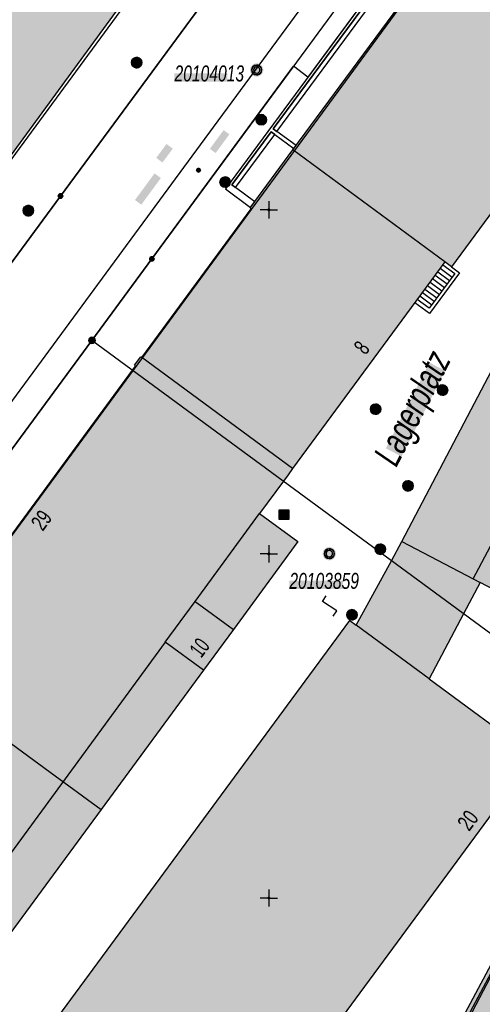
# Model space of a CAD drawing. Header units: metres. Extents: x 2695560 to 2696939, y 1260491 to 1262050.
# Tile 746 of 1005: x 2696358 to 2696391, y 1261192 to 1261264. Entities that reach past the tile are written whole.
import ezdxf

# ---------------------------------------------------------------- set-up
doc = ezdxf.new("R2010")
doc.units = ezdxf.units.M
doc.linetypes.add('AUSGEZOGEN', pattern=[0])
for name, color, linetype in [('XR$1$AV_Flächen (EO)', 7, 'AUSGEZOGEN'), ('XR$1$AV_Gebäudeflächen (BB)', 7, 'AUSGEZOGEN'), ('XR$1$AV_Gebäudeflächen ut.', 7, 'AUSGEZOGEN'), ('XR$1$AV_Grenzpunkte', 7, 'AUSGEZOGEN'), ('XR$1$AV_Haus-Nr.', 7, 'AUSGEZOGEN'), ('XR$1$AV_Koordinatennetzpunkte', 7, 'AUSGEZOGEN'), ('XR$1$AV_Lagefixpunkt-Nr.', 7, 'AUSGEZOGEN'), ('XR$1$AV_Lagefixpunkte', 7, 'AUSGEZOGEN'), ('XR$1$AV_Linien (BB)', 7, 'AUSGEZOGEN'), ('XR$1$AV_Linien (EO)', 7, 'AUSGEZOGEN'), ('XR$1$AV_Strassennamen', 7, 'AUSGEZOGEN'), ('XR$1$AW_LK_Schachtdeckel', 24, 'AUSGEZOGEN'), ('XR$1$AW_LK_Zwischenpunkt', 24, 'AUSGEZOGEN'), ('XR$1$EW_LK_Knoten', 1, 'AUSGEZOGEN'), ('XR$1$Liegenschaftsgrenzen', 7, 'AUSGEZOGEN'), ('XR$1$PFAV', 255, 'AUSGEZOGEN'), ('XR$1$PFAW', 255, 'AUSGEZOGEN'), ('XR$1$PFEW', 255, 'AUSGEZOGEN'), ('XR$1$PFWA', 255, 'AUSGEZOGEN'), ('XR$1$PFWFM', 255, 'AUSGEZOGEN'), ('XR$1$RAEW', 8, 'AUSGEZOGEN'), ('XR$1$RP_Abstandslinie', 7, 'AUSGEZOGEN'), ('XR$1$TV_LK_KNOTEN', 92, 'AUSGEZOGEN'), ('XR$1$WA_LK_Hydrant', 171, 'AUSGEZOGEN')]:
    doc.layers.add(name, color=color, linetype=linetype)
doc.styles.add('ARIAL', font='arial.ttf')

# ---------------------------------------------------------------- blocks, each defined once
blk = doc.blocks.new('COMPLEXOBJECT_845')
at = {"layer": 'XR$1$AV_Flächen (EO)', "color": 7, "linetype": 'AUSGEZOGEN', "transparency": 33554687}
for points in [[(6414.028, 11243.3), (6415.848, 11242.35), (6415.681, 11242.042), (6416.051, 11241.849), (6405.275, 11221.704)], [(6404.792, 11221.544), (6403.711, 11219.469), (6404.027, 11219.304), (6383.563, 11181.012)]]:
    blk.add_lwpolyline(points, dxfattribs=at)
for centre, radius, start, end in [((6405.059, 11221.403), 0.302, 67.90059, 152.18632), ((6405.208, 11221.77), 0.0938, 247.90062, 315.36664)]:
    blk.add_arc(centre, radius, start, end, dxfattribs=at)
blk = doc.blocks.new('COMPLEXOBJECT_1081')
at = {"layer": 'XR$1$AV_Linien (EO)', "color": 7, "linetype": 'AUSGEZOGEN', "transparency": 33554687}
for points in [[(6405.526, 11221.539), (6416.458, 11241.974), (6416.091, 11242.167), (6416.259, 11242.474), (6414.168, 11243.566)], [(6383.828, 11180.872), (6404.434, 11219.43), (6404.115, 11219.596), (6405.058, 11221.405)]]:
    blk.add_lwpolyline(points, dxfattribs=at)
blk.add_arc((6405.207, 11221.77), 0.394, 247.81298, 324.14248, dxfattribs=at)
blk = doc.blocks.new('BWAV1')
at = {"layer": 'XR$1$PFAV', "transparency": 33554687}
blk.add_hatch(color=7, dxfattribs=at).paths.add_polyline_path([(0.67, 0), (0.656, 0.135), (0.616, 0.264), (0.55, 0.383), (0.462, 0.486), (0.354, 0.569), (0.233, 0.628), (0.101, 0.662), (-0.034, 0.669), (-0.168, 0.649), (-0.295, 0.602), (-0.41, 0.53), (-0.508, 0.436), (-0.586, 0.325), (-0.639, 0.201), (-0.667, 0.068), (-0.667, -0.068), (-0.639, -0.201), (-0.586, -0.325), (-0.508, -0.436), (-0.41, -0.53), (-0.295, -0.602), (-0.168, -0.649), (-0.034, -0.669), (0.101, -0.662), (0.233, -0.628), (0.354, -0.569), (0.462, -0.486), (0.55, -0.383), (0.616, -0.264), (0.656, -0.135)])
at = {"color": 7, "transparency": 33554687}
for radius, start, end in [(0.5, 91.19481, 268.80519), (0.326, 91.19481, 268.80519), (0.5, 268.80519, 91.19481), (0.326, 268.80519, 91.19481)]:
    blk.add_arc((0, 0), radius, start, end, dxfattribs=at)
at = {"layer": 'XR$1$PFAV', "transparency": 33554687}
blk.add_circle((0, 0), 0.5, dxfattribs=at)
blk = doc.blocks.new('BAV15')
at = {"layer": 'XR$1$PFAV', "transparency": 33554687}
blk.add_hatch(color=7, dxfattribs=at).paths.add_polyline_path([(0.5, 0), (0.49, 0.1), (0.46, 0.2), (0.41, 0.29), (0.34, 0.36), (0.26, 0.42), (0.17, 0.47), (0.08, 0.49), (-0.03, 0.5), (-0.13, 0.48), (-0.22, 0.45), (-0.31, 0.4), (-0.38, 0.33), (-0.44, 0.24), (-0.48, 0.15), (-0.5, 0.05), (-0.5, -0.05), (-0.48, -0.15), (-0.44, -0.24), (-0.38, -0.33), (-0.31, -0.4), (-0.22, -0.45), (-0.13, -0.48), (-0.03, -0.5), (0.08, -0.49), (0.17, -0.47), (0.26, -0.42), (0.34, -0.36), (0.41, -0.29), (0.46, -0.2), (0.49, -0.1)])
at = {"color": 7, "transparency": 33554687}
for start, end in [(90, 270), (270, 90)]:
    blk.add_arc((0, 0), 0.5, start, end, dxfattribs=at)
at = {"layer": 'XR$1$PFAV', "transparency": 33554687}
blk.add_circle((0, 0), 0.5, dxfattribs=at)
blk = doc.blocks.new('BAV2041')
at = {"color": 7, "transparency": 33554687}
for p, q in [((-0.05, 0), (-0.5, 0)), ((0, 0.5), (0, 0.05)), ((0.05, 0), (0.5, 0)), ((0, -0.05), (0, -0.5))]:
    blk.add_line(p, q, dxfattribs=at)
blk.add_circle((0, 0), 0.05, dxfattribs=at)
for start, end in [(90, 270), (270, 90)]:
    blk.add_arc((0, 0), 0.05, start, end, dxfattribs=at)
blk = doc.blocks.new('BAW2093')
at = {"transparency": 33554687}
blk.add_lwpolyline([(-0.375, -0.5), (0, -0.5), (0, 0.5), (0.375, 0.5)], dxfattribs=at)
blk = doc.blocks.new('BAW2088')
at = {"layer": 'XR$1$PFAW', "transparency": 33554687}
blk.add_hatch(color=253, dxfattribs=at).paths.add_polyline_path([(0.51, 0), (0.5, 0.101), (0.47, 0.197), (0.421, 0.286), (0.355, 0.362), (0.275, 0.424), (0.184, 0.469), (0.086, 0.494), (-0.015, 0.499), (-0.115, 0.484), (-0.21, 0.449), (-0.296, 0.395), (-0.369, 0.326), (-0.427, 0.243), (-0.467, 0.15), (-0.487, 0.051), (-0.487, -0.051), (-0.467, -0.15), (-0.427, -0.243), (-0.369, -0.326), (-0.296, -0.395), (-0.21, -0.449), (-0.115, -0.484), (-0.015, -0.499), (0.086, -0.494), (0.184, -0.469), (0.275, -0.424), (0.355, -0.362), (0.421, -0.286), (0.47, -0.197), (0.5, -0.101)])
at = {"transparency": 33554687}
for start, end in [(91.19481, 268.80519), (268.80519, 91.19481)]:
    blk.add_arc((0.01, 0), 0.5, start, end, dxfattribs=at)
at = {"layer": 'XR$1$PFAW', "transparency": 33554687}
blk.add_circle((0.01, 0), 0.5, dxfattribs=at)
blk = doc.blocks.new('BAW2082')
at = {"layer": 'XR$1$PFAW', "transparency": 33554687}
blk.add_hatch(color=7, dxfattribs=at).paths.add_polyline_path([(0.509, -0.003), (0.499, 0.098), (0.469, 0.194), (0.42, 0.283), (0.354, 0.359), (0.274, 0.421), (0.183, 0.466), (0.085, 0.491), (-0.016, 0.496), (-0.116, 0.481), (-0.211, 0.446), (-0.297, 0.392), (-0.37, 0.323), (-0.428, 0.24), (-0.468, 0.147), (-0.488, 0.047), (-0.488, -0.054), (-0.468, -0.153), (-0.428, -0.246), (-0.37, -0.329), (-0.297, -0.398), (-0.211, -0.452), (-0.116, -0.487), (-0.016, -0.502), (0.085, -0.497), (0.183, -0.472), (0.274, -0.427), (0.354, -0.366), (0.42, -0.289), (0.469, -0.2), (0.499, -0.104)])
at = {"transparency": 33554687}
for start, end in [(91.19481, 268.80519), (268.80519, 91.19481)]:
    blk.add_arc((0.01, 0), 0.5, start, end, dxfattribs=at)
at = {"layer": 'XR$1$PFAW', "transparency": 33554687}
blk.add_circle((0.009, -0.003), 0.5, dxfattribs=at)
blk = doc.blocks.new('BWA2009')
at = {"true_color": 0x000000, "transparency": 33554687}
blk.add_hatch(color=18, dxfattribs=at).paths.add_polyline_path([(0.333, 0), (0.327, 0.067), (0.306, 0.131), (0.274, 0.19), (0.23, 0.242), (0.176, 0.283), (0.116, 0.313), (0.05, 0.329), (-0.017, 0.333), (-0.084, 0.323), (-0.147, 0.299), (-0.204, 0.264), (-0.253, 0.217), (-0.291, 0.162), (-0.318, 0.1), (-0.332, 0.034), (-0.332, -0.034), (-0.318, -0.1), (-0.291, -0.162), (-0.253, -0.217), (-0.204, -0.264), (-0.147, -0.299), (-0.084, -0.323), (-0.017, -0.333), (0.05, -0.329), (0.116, -0.313), (0.176, -0.283), (0.23, -0.242), (0.274, -0.19), (0.306, -0.131), (0.327, -0.067)])
at = {"layer": 'XR$1$PFWA', "transparency": 33554687}
blk.add_hatch(color=7, dxfattribs=at).paths.add_polyline_path([(0.5, 0), (0.49, 0.101), (0.459, 0.197), (0.41, 0.286), (0.344, 0.362), (0.264, 0.424), (0.174, 0.469), (0.076, 0.494), (-0.025, 0.499), (-0.125, 0.484), (-0.22, 0.449), (-0.306, 0.395), (-0.379, 0.326), (-0.437, 0.243), (-0.477, 0.15), (-0.497, 0.051), (-0.497, -0.051), (-0.477, -0.15), (-0.437, -0.243), (-0.379, -0.326), (-0.306, -0.395), (-0.22, -0.449), (-0.125, -0.484), (-0.025, -0.499), (0.076, -0.494), (0.174, -0.469), (0.264, -0.424), (0.344, -0.362), (0.41, -0.286), (0.459, -0.197), (0.49, -0.101)])
at = {"transparency": 33554687}
blk.add_circle((0, 0), 0.333, dxfattribs=at)
for start, end in [(90, 180), (180, 270), (0, 90), (270, 0)]:
    blk.add_arc((0, 0), 0.5, start, end, dxfattribs=at)
at = {"layer": 'XR$1$PFWA', "transparency": 33554687}
blk.add_circle((0, 0), 0.5, dxfattribs=at)
blk = doc.blocks.new('BEWLP2549_S')
at = {"layer": 'XR$1$PFEW', "transparency": 33554687}
blk.add_hatch(color=7, dxfattribs=at).paths.add_polyline_path([(0.5, 0), (0.49, 0.101), (0.459, 0.197), (0.41, 0.286), (0.344, 0.362), (0.264, 0.424), (0.174, 0.469), (0.076, 0.494), (-0.025, 0.499), (-0.125, 0.484), (-0.22, 0.449), (-0.306, 0.395), (-0.379, 0.326), (-0.437, 0.243), (-0.477, 0.15), (-0.497, 0.051), (-0.497, -0.051), (-0.477, -0.15), (-0.437, -0.243), (-0.379, -0.326), (-0.306, -0.395), (-0.22, -0.449), (-0.125, -0.484), (-0.025, -0.499), (0.076, -0.494), (0.174, -0.469), (0.264, -0.424), (0.344, -0.362), (0.41, -0.286), (0.459, -0.197), (0.49, -0.101)])
at = {"color": 1, "transparency": 33554687}
for p, q in [((0.354, -0.354), (-0.354, 0.354)), ((-0.354, -0.354), (0.354, 0.354))]:
    blk.add_line(p, q, dxfattribs=at)
for start, end in [(91.38095, 268.61905), (268.61905, 91.38095)]:
    blk.add_arc((0, 0), 0.5, start, end, dxfattribs=at)
at = {"layer": 'XR$1$PFEW', "transparency": 33554687}
blk.add_circle((0, 0), 0.5, dxfattribs=at)
blk = doc.blocks.new('BEW957')
at = {"layer": 'XR$1$RAEW', "transparency": 33554687}
blk.add_hatch(color=1, dxfattribs=at).paths.add_polyline_path([(-0.5, 0), (-0.5, -0.05), (-0.49, -0.1), (-0.48, -0.15), (-0.46, -0.2), (-0.44, -0.24), (-0.41, -0.29), (-0.38, -0.33), (-0.34, -0.36), (-0.31, -0.4), (-0.26, -0.42), (-0.22, -0.45), (-0.17, -0.47), (-0.13, -0.48), (-0.08, -0.49), (-0.03, -0.5), (0.03, -0.5), (0.08, -0.49), (0.13, -0.48), (0.17, -0.47), (0.22, -0.45), (0.26, -0.42), (0.31, -0.4), (0.34, -0.36), (0.38, -0.33), (0.41, -0.29), (0.44, -0.24), (0.46, -0.2), (0.48, -0.15), (0.49, -0.1), (0.5, -0.05), (0.5, 0), (0.5, 0.05), (0.49, 0.1), (0.48, 0.15), (0.46, 0.2), (0.44, 0.24), (0.41, 0.29), (0.38, 0.33), (0.34, 0.36), (0.31, 0.4), (0.26, 0.42), (0.22, 0.45), (0.17, 0.47), (0.13, 0.48), (0.08, 0.49), (0.03, 0.5), (-0.03, 0.5), (-0.08, 0.49), (-0.13, 0.48), (-0.17, 0.47), (-0.22, 0.45), (-0.26, 0.42), (-0.31, 0.4), (-0.34, 0.36), (-0.38, 0.33), (-0.41, 0.29), (-0.44, 0.24), (-0.46, 0.2), (-0.48, 0.15), (-0.49, 0.1), (-0.5, 0.05)])
at = {"color": 1, "transparency": 33554687}
for start, end in [(90, 180), (180, 270), (0, 90), (270, 0)]:
    blk.add_arc((0, 0), 0.5, start, end, dxfattribs=at)
at = {"layer": 'XR$1$RAEW', "color": 1, "transparency": 33554687}
blk.add_circle((0, 0), 0.5, dxfattribs=at)
blk = doc.blocks.new('BTV1')
at = {"layer": 'XR$1$PFWFM', "transparency": 33554687}
blk.add_hatch(color=7, dxfattribs=at).paths.add_polyline_path([(-0.5, 0.5), (-0.5, -0.5), (0.5, -0.5), (0.5, 0.5)])
at = {"color": 92, "transparency": 33554687}
for p, q in [((-0.22, 0.32), (-0.22, -0.3)), ((-0.21, -0.05), (0.23, 0.31)), ((-0.16, 0), (0.19, -0.28))]:
    blk.add_line(p, q, dxfattribs=at)
blk.add_polyline3d([(-0.5, 0.5, 0.99), (0.5, 0.5, 0.99), (0.5, -0.5, 0.99), (-0.5, -0.5, 0.99)], close=True, dxfattribs=at)

msp = doc.modelspace()

# ---------------------------------------------------------------- hatches: boundary and pattern name
at = {"transparency": 33554687}
for points in [[(2696369.111, 1261259.72), (2696369.111, 1261259.117), (2696372.952, 1261259.117), (2696372.952, 1261259.72)], [(2696371.68, 1261254.238), (2696372.099, 1261253.93), (2696373.098, 1261255.288), (2696372.679, 1261255.596)], [(2696367.784, 1261253.582), (2696368.239, 1261253.245), (2696368.986, 1261254.252), (2696368.531, 1261254.589)], [(2696366.239, 1261250.518), (2696366.699, 1261250.18), (2696368.121, 1261252.116), (2696367.661, 1261252.454)], [(2696384.464, 1261232.474), (2696385.61, 1261231.891), (2696388.78, 1261238.124), (2696387.634, 1261238.707)], [(2696377.458, 1261222.856), (2696377.458, 1261222.253), (2696381.357, 1261222.253), (2696381.357, 1261222.856)]]:
    msp.add_hatch(color=7, dxfattribs=at).paths.add_polyline_path(points)
at = {"layer": 'XR$1$AV_Gebäudeflächen (BB)', "true_color": 0xd2d2d2, "transparency": 33554687}
for points in [[(2696377.718, 1261254.159), (2696388.752, 1261246.018), (2696389.226, 1261245.666), (2696404.091, 1261265.841), (2696404.517, 1261265.525), (2696409.43, 1261272.177), (2696409.004, 1261272.493), (2696417.577, 1261284.125), (2696417.271, 1261284.35), (2696416.661, 1261283.518), (2696416.33, 1261283.761), (2696415.876, 1261283.142), (2696413.819, 1261284.653), (2696414.288, 1261285.291), (2696406.403, 1261291.086), (2696405.977, 1261290.506), (2696405.042, 1261291.194)], [(2696287.738, 1261192.771), (2696286.128, 1261193.956), (2696284.717, 1261192.039), (2696286.33, 1261190.852), (2696283.845, 1261187.465), (2696279.894, 1261190.364), (2696274.471, 1261182.999), (2696274.156, 1261183.23), (2696271.816, 1261180.052), (2696276.039, 1261176.881), (2696275.871, 1261176.657), (2696291.815, 1261164.548), (2696304.776, 1261182.174), (2696317.062, 1261198.882), (2696373.966, 1261276.681), (2696356.994, 1261289.108), (2696340.904, 1261267.13), (2696334.604, 1261258.547), (2696338.73, 1261255.544), (2696304.177, 1261208.308), (2696300.842, 1261210.631)], [(2696382.308, 1261219.639), (2696387.612, 1261215.737), (2696390.114, 1261220.458), (2696391.32, 1261222.734), (2696401.51, 1261217.404), (2696403.601, 1261221.389), (2696404.043, 1261222.232), (2696415.138, 1261243.376), (2696415.644, 1261244.341), (2696415.756, 1261244.554), (2696427.126, 1261266.225), (2696416.556, 1261271.744), (2696410.473, 1261260.144), (2696408.001, 1261261.444), (2696402.9, 1261251.705), (2696401.457, 1261252.478), (2696394.535, 1261239.296), (2696394.31, 1261238.867), (2696392.926, 1261239.594), (2696385.633, 1261225.708), (2696384.871, 1261224.316)], [(2696366.739, 1261239.074), (2696377.691, 1261231.005), (2696388.752, 1261246.018), (2696377.718, 1261254.159), (2696374.61, 1261249.947), (2696374.688, 1261249.89)], [(2696377.691, 1261231.005), (2696366.739, 1261239.074), (2696366.655, 1261239.135), (2696366.199, 1261238.514), (2696366.277, 1261238.457), (2696366.057, 1261238.158), (2696352.23, 1261219.344), (2696351.259, 1261218.023), (2696349.56, 1261215.71), (2696348.605, 1261214.411), (2696343.123, 1261206.952), (2696336.121, 1261197.425), (2696335.156, 1261196.111), (2696334.306, 1261194.954), (2696345.294, 1261186.87), (2696350.724, 1261194.267), (2696352.594, 1261192.895), (2696353.304, 1261192.374), (2696354.765, 1261194.365), (2696354.967, 1261194.217), (2696357.156, 1261197.2), (2696363.785, 1261206.236), (2696371.214, 1261216.363), (2696373.387, 1261219.325), (2696378.065, 1261225.702), (2696375.292, 1261227.737), (2696377.02, 1261230.092), (2696377.358, 1261230.552)], [(2696387.612, 1261215.737), (2696382.308, 1261219.639), (2696381.849, 1261219.977), (2696342.633, 1261166.733), (2696352.77, 1261159.29), (2696365.519, 1261169.766), (2696380.271, 1261189.789), (2696395.24, 1261210.125)]]:
    msp.add_hatch(color=254, dxfattribs=at).paths.add_polyline_path(points)
at = {"layer": 'XR$1$AV_Gebäudeflächen ut.', "true_color": 0xf5f5f5, "transparency": 33554687}
msp.add_hatch(color=7, dxfattribs=at).paths.add_polyline_path([(2696384.533, 1261180.822), (2696384.798, 1261180.682), (2696386.479, 1261179.796), (2696386.743, 1261179.654), (2696407.232, 1261217.992), (2696407.893, 1261217.646), (2696409.071, 1261219.964), (2696408.421, 1261220.304), (2696419.237, 1261240.501), (2696419.852, 1261240.18), (2696421.073, 1261242.396), (2696420.402, 1261242.747), (2696431.371, 1261264.562), (2696432.1, 1261264.181), (2696433.181, 1261266.38), (2696432.438, 1261266.769), (2696455.534, 1261310.755), (2696450.241, 1261313.52), (2696450.019, 1261313.902), (2696450.011, 1261314.19), (2696460.095, 1261333.494), (2696460.82, 1261333.382), (2696461.614, 1261335.142), (2696462.24, 1261335.215), (2696463.344, 1261337.29), (2696461.507, 1261340.042), (2696460.9, 1261339.619), (2696453.429, 1261350.337), (2696453.131, 1261350.239), (2696452.37, 1261349.99), (2696451.384, 1261349.399), (2696451.126, 1261349.245), (2696459.111, 1261337.789), (2696459.125, 1261337.769), (2696459.138, 1261337.748), (2696459.15, 1261337.726), (2696459.162, 1261337.705), (2696459.172, 1261337.683), (2696459.182, 1261337.66), (2696459.192, 1261337.637), (2696459.2, 1261337.614), (2696459.207, 1261337.591), (2696459.214, 1261337.567), (2696459.22, 1261337.543), (2696459.225, 1261337.519), (2696459.229, 1261337.495), (2696459.233, 1261337.47), (2696459.235, 1261337.446), (2696459.237, 1261337.421), (2696459.237, 1261337.397), (2696459.237, 1261337.372), (2696459.236, 1261337.348), (2696459.234, 1261337.323), (2696459.232, 1261337.299), (2696459.228, 1261337.274), (2696459.224, 1261337.25), (2696459.218, 1261337.226), (2696459.212, 1261337.202), (2696459.205, 1261337.179), (2696459.197, 1261337.155), (2696459.189, 1261337.132), (2696459.179, 1261337.109), (2696459.169, 1261337.087), (2696459.158, 1261337.065), (2696446.413, 1261312.669), (2696451.84, 1261309.834), (2696452.027, 1261309.514), (2696452.04, 1261309.28), (2696430.324, 1261268.016), (2696430.313, 1261268.008), (2696430.302, 1261268.001), (2696430.29, 1261267.995), (2696430.279, 1261267.989), (2696430.267, 1261267.983), (2696430.254, 1261267.978), (2696430.242, 1261267.973), (2696430.23, 1261267.968), (2696430.217, 1261267.965), (2696430.204, 1261267.961), (2696430.191, 1261267.958), (2696430.178, 1261267.956), (2696430.165, 1261267.954), (2696430.152, 1261267.953), (2696430.138, 1261267.952), (2696430.125, 1261267.952), (2696430.112, 1261267.952), (2696430.099, 1261267.953), (2696430.085, 1261267.954), (2696430.072, 1261267.956), (2696430.059, 1261267.958), (2696430.046, 1261267.961), (2696430.033, 1261267.964), (2696430.021, 1261267.968), (2696430.008, 1261267.972), (2696429.996, 1261267.977), (2696429.983, 1261267.982), (2696429.971, 1261267.988), (2696429.96, 1261267.994), (2696429.948, 1261268.001), (2696429.937, 1261268.008), (2696428.996, 1261266.117), (2696428.992, 1261266.1), (2696428.989, 1261266.084), (2696428.987, 1261266.067), (2696428.985, 1261266.05), (2696428.984, 1261266.033), (2696428.983, 1261266.016), (2696428.982, 1261265.999), (2696428.983, 1261265.982), (2696428.984, 1261265.966), (2696428.985, 1261265.949), (2696428.987, 1261265.932), (2696428.989, 1261265.915), (2696428.992, 1261265.898), (2696428.996, 1261265.882), (2696429, 1261265.865), (2696429.004, 1261265.849), (2696429.009, 1261265.833), (2696429.015, 1261265.817), (2696429.021, 1261265.801), (2696429.028, 1261265.785), (2696429.035, 1261265.77), (2696429.043, 1261265.755), (2696429.051, 1261265.74), (2696429.059, 1261265.725), (2696429.068, 1261265.711), (2696429.078, 1261265.697), (2696429.088, 1261265.683), (2696429.098, 1261265.67), (2696429.109, 1261265.657), (2696429.12, 1261265.644), (2696429.132, 1261265.632), (2696418.176, 1261243.91), (2696417.866, 1261244.072), (2696417.61, 1261243.606), (2696415.784, 1261244.606), (2696415.644, 1261244.341), (2696415.138, 1261243.376), (2696414.998, 1261243.11), (2696416.818, 1261242.16), (2696416.651, 1261241.852), (2696417.021, 1261241.659), (2696406.245, 1261221.514), (2696406.242, 1261221.512), (2696406.24, 1261221.509), (2696406.237, 1261221.507), (2696406.234, 1261221.505), (2696406.231, 1261221.503), (2696406.228, 1261221.501), (2696406.225, 1261221.499), (2696406.222, 1261221.497), (2696406.219, 1261221.495), (2696406.216, 1261221.494), (2696406.213, 1261221.493), (2696406.209, 1261221.491), (2696406.206, 1261221.49), (2696406.202, 1261221.489), (2696406.199, 1261221.488), (2696406.195, 1261221.488), (2696406.192, 1261221.487), (2696406.188, 1261221.487), (2696406.185, 1261221.486), (2696406.181, 1261221.486), (2696406.178, 1261221.486), (2696406.174, 1261221.486), (2696406.171, 1261221.486), (2696406.167, 1261221.487), (2696406.164, 1261221.487), (2696406.16, 1261221.488), (2696406.157, 1261221.489), (2696406.153, 1261221.49), (2696406.15, 1261221.491), (2696406.146, 1261221.492), (2696406.143, 1261221.493), (2696406.13, 1261221.498), (2696406.116, 1261221.503), (2696406.102, 1261221.506), (2696406.088, 1261221.509), (2696406.074, 1261221.512), (2696406.06, 1261221.514), (2696406.045, 1261221.515), (2696406.031, 1261221.515), (2696406.017, 1261221.515), (2696406.002, 1261221.514), (2696405.988, 1261221.512), (2696405.974, 1261221.51), (2696405.96, 1261221.507), (2696405.946, 1261221.504), (2696405.932, 1261221.499), (2696405.919, 1261221.494), (2696405.906, 1261221.489), (2696405.893, 1261221.483), (2696405.88, 1261221.476), (2696405.868, 1261221.468), (2696405.856, 1261221.461), (2696405.844, 1261221.452), (2696405.833, 1261221.443), (2696405.823, 1261221.433), (2696405.812, 1261221.423), (2696405.803, 1261221.413), (2696405.793, 1261221.402), (2696405.785, 1261221.39), (2696405.777, 1261221.379), (2696405.769, 1261221.367), (2696405.762, 1261221.354), (2696404.681, 1261219.279), (2696404.997, 1261219.114)])

# ---------------------------------------------------------------- linework, layer by layer
at = {"layer": 'XR$1$AV_Flächen (EO)', "color": 7, "linetype": 'AUSGEZOGEN', "transparency": 33554687}
msp.add_lwpolyline([(2696403.862, 1261293.403), (2696372.821, 1261251.329), (2696374.639, 1261249.987), (2696374.639, 1261249.987), (2696374.942, 1261250.397), (2696373.55, 1261251.424), (2696373.285, 1261251.62), (2696376.135, 1261255.483), (2696376.4, 1261255.287), (2696377.792, 1261254.26), (2696377.946, 1261254.469), (2696376.554, 1261255.496), (2696376.289, 1261255.692), (2696386.512, 1261269.549)], dxfattribs=at)
for points in [[(2696376.554, 1261255.496), (2696386.778, 1261269.353), (2696386.512, 1261269.549), (2696376.289, 1261255.692), (2696376.554, 1261255.496)], [(2696373.55, 1261251.424), (2696376.4, 1261255.287), (2696376.135, 1261255.483), (2696373.285, 1261251.62), (2696373.55, 1261251.424)]]:
    msp.add_lwpolyline(points, close=True, dxfattribs=at)
at = {"layer": 'XR$1$AV_Linien (BB)', "color": 7, "linetype": 'AUSGEZOGEN', "transparency": 33554687}
for p, q in [((2696377.718, 1261254.159), (2696405.042, 1261291.194)), ((2696388.752, 1261246.018), (2696377.718, 1261254.159)), ((2696388.752, 1261246.018), (2696377.691, 1261231.005)), ((2696377.691, 1261231.005), (2696366.739, 1261239.074)), ((2696387.612, 1261215.737), (2696382.308, 1261219.639))]:
    msp.add_line(p, q, dxfattribs=at)
for points in [[(2696425.783, 1261329.004), (2696420.015, 1261321.139), (2696397.76, 1261290.932), (2696370.975, 1261254.535), (2696334.411, 1261204.816), (2696316.064, 1261179.862), (2696300.251, 1261158.357)], [(2696421.353, 1261319.57), (2696422.016, 1261319.082), (2696403.377, 1261293.76), (2696403.862, 1261293.403), (2696378.81, 1261259.454), (2696377.756, 1261260.233)], [(2696308.42, 1261179.495), (2696328.99, 1261207.55), (2696360.83, 1261250.81), (2696393.03, 1261294.5), (2696410.89, 1261318.85)], [(2696304.177, 1261208.308), (2696338.73, 1261255.544), (2696334.604, 1261258.547), (2696340.904, 1261267.13), (2696356.994, 1261289.108), (2696373.966, 1261276.681), (2696317.062, 1261198.882)], [(2696417.271, 1261284.35), (2696417.577, 1261284.125), (2696409.004, 1261272.493), (2696409.43, 1261272.177), (2696404.517, 1261265.525), (2696404.091, 1261265.841), (2696389.226, 1261245.666), (2696388.752, 1261246.018)], [(2696382.308, 1261219.639), (2696384.871, 1261224.316), (2696385.633, 1261225.708), (2696392.926, 1261239.594), (2696394.31, 1261238.867), (2696394.535, 1261239.296), (2696401.457, 1261252.478), (2696402.9, 1261251.705), (2696408.001, 1261261.444), (2696410.473, 1261260.144), (2696416.556, 1261271.744), (2696427.126, 1261266.225), (2696415.756, 1261244.554), (2696415.644, 1261244.341), (2696415.138, 1261243.376), (2696404.043, 1261222.232), (2696403.601, 1261221.389), (2696401.51, 1261217.404), (2696391.32, 1261222.734), (2696390.114, 1261220.458), (2696387.612, 1261215.737)], [(2696294.152, 1261146.459), (2696298.1, 1261151.99), (2696335.36, 1261202.6), (2696363.116, 1261240.323), (2696367.47, 1261246.24), (2696377.756, 1261260.233)], [(2696366.739, 1261239.074), (2696374.688, 1261249.89), (2696374.61, 1261249.947), (2696377.718, 1261254.159)], [(2696334.306, 1261194.954), (2696335.156, 1261196.111), (2696336.121, 1261197.425), (2696343.123, 1261206.952), (2696348.605, 1261214.411), (2696349.56, 1261215.71), (2696351.259, 1261218.023), (2696352.23, 1261219.344), (2696366.057, 1261238.158), (2696366.277, 1261238.457), (2696366.199, 1261238.514), (2696366.655, 1261239.135), (2696366.739, 1261239.074)], [(2696377.691, 1261231.005), (2696377.358, 1261230.552), (2696377.02, 1261230.092), (2696375.292, 1261227.737), (2696378.065, 1261225.702), (2696373.387, 1261219.325), (2696371.214, 1261216.363), (2696363.785, 1261206.236), (2696357.156, 1261197.2), (2696354.967, 1261194.217), (2696354.765, 1261194.365), (2696353.304, 1261192.374), (2696352.594, 1261192.895), (2696350.724, 1261194.267), (2696345.294, 1261186.87)], [(2696387.612, 1261215.737), (2696395.24, 1261210.125), (2696380.271, 1261189.789), (2696365.519, 1261169.766), (2696352.77, 1261159.29), (2696342.633, 1261166.733), (2696381.849, 1261219.977), (2696382.308, 1261219.639)]]:
    msp.add_lwpolyline(points, dxfattribs=at)
at = {"layer": 'XR$1$AV_Linien (EO)', "color": 7, "linetype": 'AUSGEZOGEN', "transparency": 33554687}
for p, q in [((2696390.808, 1261223.001), (2696410.473, 1261260.144)), ((2696388.046, 1261245.06), (2696388.916, 1261244.419)), ((2696388.232, 1261245.312), (2696389.102, 1261244.671)), ((2696388.418, 1261245.564), (2696389.287, 1261244.923)), ((2696387.49, 1261244.304), (2696388.359, 1261243.664)), ((2696387.675, 1261244.556), (2696388.545, 1261243.915)), ((2696387.861, 1261244.808), (2696388.73, 1261244.167)), ((2696386.933, 1261243.548), (2696387.802, 1261242.908)), ((2696387.118, 1261243.8), (2696387.988, 1261243.16)), ((2696387.304, 1261244.052), (2696388.174, 1261243.412)), ((2696370.612, 1261221.362), (2696375.292, 1261227.737)), ((2696385.633, 1261225.708), (2696391.32, 1261222.734)), ((2696368.438, 1261218.4), (2696370.612, 1261221.362)), ((2696370.612, 1261221.362), (2696373.387, 1261219.325)), ((2696368.438, 1261218.4), (2696354.375, 1261199.241)), ((2696371.214, 1261216.363), (2696368.438, 1261218.4))]:
    msp.add_line(p, q, dxfattribs=at)
for points in [[(2696389.226, 1261245.666), (2696389.814, 1261245.234), (2696387.632, 1261242.272), (2696386.569, 1261243.055)], [(2696388.604, 1261245.816), (2696389.473, 1261245.176), (2696387.617, 1261242.656), (2696386.747, 1261243.296)], [(2696350.014, 1261216.328), (2696360.085, 1261208.947), (2696363.785, 1261206.236)]]:
    msp.add_lwpolyline(points, dxfattribs=at)
at = {"layer": 'XR$1$Liegenschaftsgrenzen', "color": 7, "linetype": 'AUSGEZOGEN', "transparency": 33554687}
for points in [[(2696428.698, 1261329.571), (2696399.4, 1261289.68), (2696367.47, 1261246.24), (2696363.116, 1261240.323)], [(2696380.131, 1261276.998), (2696360.83, 1261250.81), (2696328.99, 1261207.55), (2696297.783, 1261164.987)], [(2696363.116, 1261240.323), (2696335.36, 1261202.6), (2696298.1, 1261151.99), (2696289.55, 1261140.01)], [(2696434.911, 1261154.261), (2696385, 1261180.576), (2696401.515, 1261212.07), (2696363.116, 1261240.323)]]:
    msp.add_lwpolyline(points, dxfattribs=at)
at = {"layer": 'XR$1$RP_Abstandslinie', "color": 7, "linetype": 'AUSGEZOGEN', "transparency": 33554687}
for points in [[(2696325.49, 1261210.27), (2696340.85, 1261231.17), (2696370.47, 1261271.45), (2696400.09, 1261311.74), (2696433.61, 1261357.34)], [(2696427.95, 1261322.29), (2696413.14, 1261302.14), (2696383.52, 1261261.86), (2696353.91, 1261221.57), (2696338.287, 1261200.325)]]:
    msp.add_lwpolyline(points, dxfattribs=at)

# ---------------------------------------------------------------- block references
at = {"layer": 'XR$1$AV_Flächen (EO)', "color": 7, "linetype": 'AUSGEZOGEN', "lineweight": -3, "transparency": 33554687}
msp.add_blockref('COMPLEXOBJECT_845', (2690000.97, 1249999.81), dxfattribs=at)
at = {"layer": 'XR$1$AV_Grenzpunkte', "color": 7, "linetype": 'AUSGEZOGEN', "lineweight": -3, "transparency": 33554687}
for p, xscale, yscale in [((2696360.83, 1261250.81), 0.3249999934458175, 0.3249999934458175), ((2696367.47, 1261246.24), 0.3249999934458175, 0.3249999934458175), ((2696363.116, 1261240.323), 0.4549999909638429, 0.4549999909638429)]:
    msp.add_blockref('BAV15', p, dxfattribs=dict(at, xscale=xscale, yscale=yscale))
at = {"layer": 'XR$1$AV_Koordinatennetzpunkte', "color": 7, "linetype": 'AUSGEZOGEN', "lineweight": -3, "transparency": 33554687, "xscale": 1.25, "yscale": 1.25}
for p in [(2696375.97, 1261249.81), (2696375.97, 1261224.81), (2696375.97, 1261199.81)]:
    msp.add_blockref('BAV2041', p, dxfattribs=at)
at = {"layer": 'XR$1$AV_Lagefixpunkte', "color": 7, "linetype": 'AUSGEZOGEN', "lineweight": -3, "transparency": 33554687, "xscale": 0.7199999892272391, "yscale": 0.7199999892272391}
for p in [(2696375.08, 1261259.966, 439.474), (2696380.358, 1261224.825, 439.274)]:
    msp.add_blockref('BWAV1', p, dxfattribs=at)
at = {"layer": 'XR$1$AV_Linien (EO)', "color": 7, "linetype": 'AUSGEZOGEN', "lineweight": -3, "transparency": 33554687}
msp.add_blockref('COMPLEXOBJECT_1081', (2690000.97, 1249999.81), dxfattribs=at)
at = {"layer": 'XR$1$AW_LK_Schachtdeckel', "color": 24, "linetype": 'AUSGEZOGEN', "lineweight": -3, "transparency": 33554687}
for p, xscale, yscale, rotation in [((2696366.351, 1261260.512), 0.7578193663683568, 0.7578193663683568, 322.822488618), ((2696358.484, 1261249.755), 0.7578193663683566, 0.7578193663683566, 323.39412621)]:
    msp.add_blockref('BAW2088', p, dxfattribs=dict(at, xscale=xscale, yscale=yscale, rotation=rotation))
at = {"layer": 'XR$1$AW_LK_Schachtdeckel', "color": 24, "linetype": 'AUSGEZOGEN', "lineweight": -3, "transparency": 33554687, "xscale": 0.7499999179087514, "yscale": 0.7499999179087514}
for p in [(2696388.58, 1261236.715), (2696383.714, 1261235.325), (2696386.072, 1261229.749), (2696384.059, 1261225.148), (2696382.001, 1261220.389)]:
    msp.add_blockref('BAW2082', p, dxfattribs=at)
at = {"layer": 'XR$1$AW_LK_Zwischenpunkt', "color": 24, "linetype": 'AUSGEZOGEN', "lineweight": -3, "transparency": 33554687, "xscale": 1.250000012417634, "yscale": 1.250000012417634, "rotation": 56.04018919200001}
msp.add_blockref('BAW2093', (2696380.376, 1261221.015), dxfattribs=at)
at = {"layer": 'XR$1$EW_LK_Knoten', "color": 1, "linetype": 'AUSGEZOGEN', "lineweight": -3, "transparency": 33554687}
for name, p, xscale, yscale in [('BEW957', (2696370.858, 1261252.682), 0.2749999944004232, 0.2749999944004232), ('BEWLP2549_S', (2696372.79, 1261251.82), 0.749999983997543, 0.749999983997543)]:
    msp.add_blockref(name, p, dxfattribs=dict(at, xscale=xscale, yscale=yscale))
at = {"layer": 'XR$1$TV_LK_KNOTEN', "color": 92, "linetype": 'AUSGEZOGEN', "lineweight": -3, "transparency": 33554687, "xscale": 0.7000000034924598, "yscale": 0.7000000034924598}
msp.add_blockref('BTV1', (2696377.075, 1261227.666), dxfattribs=at)
at = {"layer": 'XR$1$WA_LK_Hydrant', "color": 171, "linetype": 'AUSGEZOGEN', "lineweight": -3, "transparency": 33554687, "xscale": 0.7499999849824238, "yscale": 0.7499999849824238}
msp.add_blockref('BWA2009', (2696375.42, 1261256.355), dxfattribs=at)

# ---------------------------------------------------------------- texts
at = {"layer": 'XR$1$AV_Haus-Nr.', "color": 7, "transparency": 33554687, "char_height": 1.1621, "style": 'ARIAL'}
for s, insert, width, attachment_point, rotation in [('\\W0.68;8', (2696383.192, 1261239.448), 1.02516, 8, 53.6202), ('\\W0.70;29', (2696358.976, 1261227.603), 1.68109, 2, 53.6868), ('\\W0.64;10', (2696371.408, 1261217.645), 1.59081, 8, 53.0658), ('\\W0.70;20', (2696390.907, 1261205.1), 1.68109, 8, 53.6445)]:
    msp.add_mtext(s, dxfattribs=dict(at, insert=insert, width=width, attachment_point=attachment_point, rotation=rotation))
at = {"layer": 'XR$1$AV_Lagefixpunkt-Nr.', "color": 7, "transparency": 33554687, "char_height": 1.1621, "attachment_point": 7, "style": 'ARIAL'}
for s, insert, width in [('\\A1;{\\fArial|i1|b0;\\H1.162102;\\W0.700000;\\C7;20104013}\\P', (2696369.111, 1261259.117), 5.49745), ('\\A1;{\\fArial|i1|b0;\\H1.162102;\\W0.700000;\\C7;20103859}\\P', (2696377.458, 1261222.253), 5.50234)]:
    msp.add_mtext(s, dxfattribs=dict(at, insert=insert, width=width))
at = {"layer": 'XR$1$AV_Strassennamen', "color": 7, "transparency": 33554687, "insert": (2696386.631, 1261235.295), "char_height": 1.93684, "width": 9.58449, "attachment_point": 5, "rotation": 63.0405, "style": 'ARIAL'}
msp.add_mtext('\\A1;{\\fArial|i1|b0;\\H1.936838;\\W0.700000;\\C7;Lagerplatz}\\P', dxfattribs=at)

doc.saveas('drawing.dxf')
